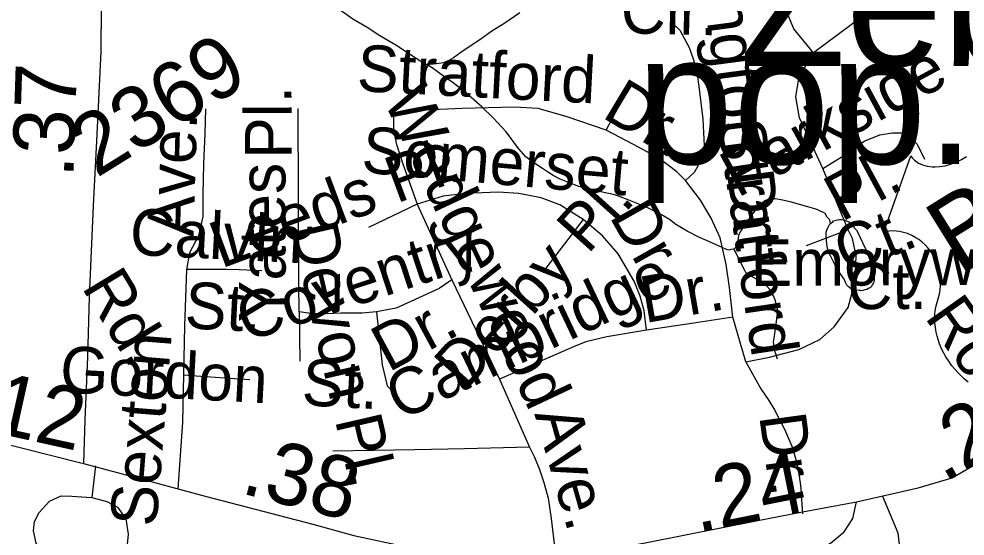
# Model space of a CAD drawing. Extents: x 2001466 to 31450019, y -30647475 to 847247.
# Drawn here: x 2197224 to 2201083, y 754237 to 756346 of the extents above; entities that cross this region are included whole.
import ezdxf

# ---------------------------------------------------------------- set-up
doc = ezdxf.new("R2010")
doc.units = 0
for name, color, linetype in [('Exist Civil Demographics City Label', 7, 'Continuous'), ('Exist Hydrographic Misc Water Feature', 7, 'Continuous'), ('Exist Road Non-System Type 51', 7, 'Continuous'), ('Exist Road Non-System Type 51 Label', 7, 'Continuous'), ('Exist Road Primary NC Attributed', 7, 'Continuous'), ('Exist Road Primary NC Service Mileage Hundredths English Label', 7, 'Continuous'), ('Exist Road Primary US Attributed', 7, 'Continuous'), ('Exist Road Primary US Mileage Hundredths English Label', 7, 'Continuous'), ('Exist Road Primary US Shield CELL', 7, 'Continuous'), ('Exist Road Primary US Shield Number Label', 7, 'Continuous'), ('Exist Road Secondary Mileage Hundredths English Label', 7, 'Continuous'), ('Exist Road Secondary Type 51 Attributed', 7, 'Continuous'), ('Exist Road Secondary Type 51 Label', 7, 'Continuous'), ('Exist Road Secondary Type 51 Number Label', 7, 'Continuous')]:
    doc.layers.add(name, color=color, linetype=linetype)

msp = doc.modelspace()

# ---------------------------------------------------------------- linework, layer by layer
at = {"layer": 'Exist Hydrographic Misc Water Feature'}
for points in [[(2198888.9, 756158.5), (2198866.6, 756170.4), (2198816.8, 756202.2), (2198760.6, 756239.6), (2198696.2, 756277.2), (2198644.1, 756311.1), (2198585.9, 756344.6), (2198523.9, 756388.1)], [(2199267.3, 756371.1), (2199205.9, 756328.9), (2199152, 756296.4), (2199107.9, 756264.1), (2199068.4, 756238.1), (2199026.5, 756209.5), (2198996.6, 756187.3), (2198977.1, 756177.2), (2198955, 756167.2), (2198927.1, 756162.9), (2198888.9, 756158.5)], [(2200139.5, 755407.7), (2200127.7, 755405.5), (2200119.7, 755403.4), (2200109.4, 755405.4), (2200091.6, 755413.4), (2200049.5, 755433.1), (2199997.2, 755456.4), (2199948.8, 755480.4), (2199902.9, 755508), (2199876.9, 755527.7), (2199844.9, 755547.6), (2199794.9, 755573), (2199752.6, 755590.7), (2199698.5, 755612.3), (2199654.4, 755628.3), (2199610.1, 755637.8), (2199562.3, 755649.5), (2199508, 755663), (2199466, 755678.6), (2199431.9, 755692.7), (2199402.2, 755708.2), (2199383.7, 755720.3), (2199359.5, 755736.1), (2199327.5, 755756), (2199291.5, 755783.7), (2199260.9, 755817.5), (2199210.7, 755885.2), (2199158.6, 755942.5), (2199112.2, 755988.1), (2199045.8, 756045.9), (2198995.4, 756085.6), (2198955.4, 756113.2), (2198909, 756146.9), (2198888.9, 756158.5)], [(2200534.7, 755512.3), (2200530.8, 755526.3), (2200520.3, 755538), (2200512.5, 755552.2), (2200502.5, 755558.2), (2200492.4, 755562.1), (2200482.4, 755567.7), (2200470.3, 755572), (2200442.2, 755579.5), (2200370.2, 755600.9), (2200338, 755606.9), (2200310.1, 755612.8), (2200296, 755612.5), (2200286.4, 755610.3), (2200276.3, 755608.6), (2200266.7, 755604.4), (2200256.4, 755596.2), (2200244.5, 755586.2), (2200230.8, 755570), (2200214.6, 755550.1), (2200200.7, 755529.9), (2200179.1, 755499.9), (2200165.2, 755477.7), (2200159.4, 755463.5), (2200157.6, 755451.7), (2200155.3, 755433.8), (2200153.9, 755421.8), (2200147.5, 755415.4), (2200143.6, 755411.6), (2200139.5, 755407.7)], [(2200534.7, 755512.3), (2200543.1, 755518.4), (2200546.6, 755522.3), (2200552.5, 755524.2), (2200562.6, 755526.3), (2200570.6, 755528.4), (2200578.8, 755528.4), (2200588.6, 755526.5), (2200598.5, 755522.6), (2200610.6, 755518.7), (2200620.8, 755508.7), (2200627.2, 755502.8), (2200632.7, 755493.1), (2200640.7, 755485), (2200645, 755475), (2200665.1, 755435), (2200679.4, 755403.3), (2200695.9, 755359.4), (2200701.8, 755341.4), (2200710.4, 755321.5), (2200711.8, 755307.5), (2200712.3, 755299.7), (2200712.5, 755287.5), (2200712.3, 755279.4), (2200710.4, 755273.6), (2200708.2, 755267.5), (2200704.7, 755261.5), (2200700.8, 755255.6), (2200696.7, 755251.4), (2200688.7, 755247.3), (2200682.5, 755243.4), (2200674.5, 755241.3), (2200666.5, 755239.3), (2200658.5, 755237.3), (2200652.6, 755239.4), (2200640.5, 755239.2), (2200634.5, 755240.9), (2200628.6, 755241), (2200624.7, 755242.8), (2200618.5, 755244.9), (2200612.4, 755249.1), (2200606.7, 755254.8), (2200600.9, 755261), (2200596.2, 755269), (2200590.5, 755284.8), (2200573.8, 755308.4), (2200551.9, 755344.6), (2200533.7, 755380.2), (2200527.5, 755392.1), (2200523.4, 755406.1), (2200519.1, 755426.2), (2200517.3, 755446), (2200517, 755462.3), (2200516.8, 755476.1), (2200519.1, 755484.3), (2200522.8, 755494.3), (2200526.7, 755502.2), (2200530.6, 755508.1), (2200534.7, 755512.3)], [(2200318.6, 754958.8), (2200310.8, 754980.7), (2200306.5, 754991.1), (2200304.2, 755000.7), (2200302.2, 755008.7), (2200302.6, 755020.9), (2200302.2, 755029), (2200304.4, 755044.9), (2200315.9, 755121.1), (2200317.1, 755137.1), (2200319.4, 755153), (2200316.9, 755168.8), (2200312.8, 755184.8), (2200309.3, 755196.7), (2200301.1, 755216.6), (2200292.9, 755230.8), (2200286.8, 755242.7), (2200276.3, 755254.4), (2200264.8, 755266.3), (2200244.7, 755278.3), (2200208.4, 755298), (2200200.7, 755302), (2200196.1, 755305.9), (2200190.4, 755310), (2200186.3, 755317.9), (2200172.4, 755344), (2200160.1, 755369.7), (2200149.8, 755389.6), (2200145.9, 755399.5), (2200139.5, 755407.7)]]:
    msp.add_lwpolyline(points, dxfattribs=at)
at = {"layer": 'Exist Road Non-System Type 51'}
for p, q in [((2198364.7, 755264.3), (2198363.1, 755980.4)), ((2198847.9, 755591), (2198649.8, 755495.7)), ((2198847.9, 755591), (2198989.5, 755282.2)), ((2199525.8, 755527.7), (2199358.8, 755312.6)), ((2198366.4, 755152.3), (2198364.7, 755264.3)), ((2198989.5, 755282.2), (2199184.3, 754877.2)), ((2198366.4, 755152.3), (2198370.1, 754951.1)), ((2200189, 754947.1), (2200135.3, 755130.3)), ((2199184.3, 754877.2), (2199306.8, 754599.1)), ((2197535.6, 754523.5), (2197521, 754393.8))]:
    msp.add_line(p, q, dxfattribs=at)
for points in [[(2200465.1, 756207.4), (2200384.5, 756305.3), (2200352.8, 756380.8), (2200344.2, 756478.7), (2200349.9, 756605.4)], [(2200746.3, 756408.7), (2200666.6, 756357.7), (2200465.1, 756207.4)], [(2199902, 756318.6), (2199919.6, 756300.2), (2199958.2, 756229.4), (2199973.5, 756183.3), (2199988.6, 756130.1), (2199998.8, 756059.3), (2200013.9, 755937.8), (2200019, 755828.4), (2200006.3, 755770.2), (2199978.5, 755720.1), (2199943.1, 755687.2)], [(2200502.6, 755736.8), (2200407.5, 755942.3), (2200393.1, 756028.8), (2200404.6, 756103.7), (2200442, 756169.9), (2200465.1, 756207.4)], [(2200839, 755881.1), (2200864.3, 756002.6), (2200851.7, 756055.7)], [(2197984.5, 755979.7), (2197981.5, 755879.4), (2197976.8, 755755.9), (2197973.7, 755629.3), (2197973.7, 755539.8), (2197956.1, 755461.1), (2197919.8, 755391.8), (2197906.5, 755324.1)], [(2199943.1, 755687.2), (2199907.7, 755722.6), (2199834.3, 755778.3), (2199730.6, 755834), (2199619.3, 755892.2), (2199460.6, 755947.5), (2199341.1, 755980.8), (2199245, 755985.9), (2199032.1, 755980.4), (2198880.5, 755973.8), (2198784.9, 755970.5), (2198752, 755954.1), (2198751.9, 755912.3), (2198751.5, 755890.3), (2198764.3, 755834), (2198788.8, 755759.5), (2198847.9, 755591)], [(2199619.3, 755892.2), (2199682.6, 756013.7)], [(2200502.6, 755736.8), (2200606.3, 755800.1), (2200672.1, 755848.2), (2200735.3, 755873.5), (2200785.9, 755881.1), (2200839, 755881.1)], [(2200839, 755881.1), (2200887.1, 755835.5), (2200917.4, 755774.8)], [(2200189, 754947.1), (2200285.1, 754967.3), (2200404.6, 754998.1), (2200491, 755038.5), (2200548.5, 755090.3), (2200606.3, 755169.8), (2200634.1, 755276.1), (2200639.2, 755379.9), (2200624, 755451.3), (2200606.3, 755486.7), (2200502.6, 755736.8)], [(2200135.3, 755130.3), (2200131.7, 755166.1), (2200122.4, 755250.8), (2200108.6, 755344.8), (2200084.2, 755453), (2200047.9, 755533.7), (2200003.4, 755606.6), (2199943.1, 755687.2)], [(2199525.8, 755527.7), (2199429.6, 755588.5), (2199353.8, 755616.3), (2199262.7, 755634), (2199179.2, 755639.1), (2199045.2, 755634), (2198954.1, 755623.9), (2198847.9, 755591)], [(2199783.8, 755077.2), (2199773.6, 755156.1), (2199757.2, 755215.4), (2199733.2, 755277.2), (2199667.4, 755388.5), (2199604.2, 755461.9), (2199525.8, 755527.7)], [(2200606.3, 755486.7), (2200434.3, 755420.4)], [(2197906.5, 755324.1), (2197899.3, 755093.9), (2197895.1, 754894.6)], [(2198214.4, 755318.5), (2198121.8, 755323.1), (2198070.9, 755324.6), (2197906.5, 755324.1)], [(2198989.5, 755282.2), (2198937.9, 755247.3), (2198872.1, 755216.9), (2198821.6, 755194.1), (2198762.6, 755166.2), (2198682.4, 755151.1)], [(2198682.4, 755151.1), (2198624.3, 755146), (2198538.3, 755146), (2198475, 755143.5), (2198424.4, 755143.5), (2198366.4, 755152.3)], [(2198682.4, 755151.1), (2198705.9, 754935.1), (2198725.6, 754849.4), (2198775.1, 754800)], [(2200135.3, 755130.3), (2199976, 755105), (2199783.8, 755077.2)], [(2199783.8, 755077.2), (2199621.9, 755049.3), (2199535.9, 755029.1), (2199485.3, 755008.9), (2199184.3, 754877.2)], [(2200189, 754947.1), (2200249.7, 754838.3), (2200282.6, 754790.2), (2200305.8, 754752.6), (2200346.1, 754673.8), (2200376.7, 754603.2), (2200393.5, 754544.8), (2200406.2, 754482.6), (2200413.2, 754432.4), (2200416.2, 754386.4), (2200420, 754328)], [(2197895.1, 754894.6), (2197890.4, 754701.7), (2197872, 754429.5)], [(2197895.1, 754894.6), (2197946, 754890), (2198024.6, 754885.4), (2198165, 754876.1)], [(2199306.8, 754599.1), (2199040.7, 754592.6), (2198838.7, 754588.7), (2198504.7, 754583.6)], [(2199306.8, 754599.1), (2199326.9, 754559.3), (2199347.2, 754508.7), (2199364.9, 754455.5), (2199382.6, 754392.3), (2199395.2, 754308.7), (2199412.1, 754159.5)], [(2197558.1, 754054.8), (2197485.2, 754110.9), (2197440.2, 754120.8), (2197385.5, 754125), (2197343.4, 754133.4), (2197316.8, 754168.5), (2197293.7, 754208.1), (2197283.1, 754259.2), (2197287.3, 754297.1), (2197305.5, 754333.7), (2197347.6, 754380), (2197395.3, 754401.1), (2197438.8, 754399.7), (2197521, 754393.8)], [(2200746.1, 754400.5), (2200808.4, 754250.9), (2200816.4, 754178.7), (2200810.4, 754090.4), (2200692.1, 754024.2), (2200690.1, 753996.1), (2200774.3, 753849.7), (2200816.4, 753781.5), (2200836.4, 753741.3)], [(2197521, 754393.8), (2197582, 754378.6), (2197625.5, 754354.7), (2197659.2, 754307), (2197669.4, 754244.3), (2197664.8, 754203.1), (2197638.1, 754154.5), (2197582, 754113.8), (2197558.1, 754054.8)]]:
    msp.add_lwpolyline(points, dxfattribs=at)
at = {"layer": 'Exist Road Primary NC Attributed'}
for points in [[(2193296.5, 754751.1), (2193546.6, 754764.7), (2194090.2, 754780.5), (2194418.8, 754799.3), (2195084.8, 754822.3), (2195362.1, 754830.7), (2195577.1, 754829.7), (2195823, 754820.2), (2196029.2, 754805.6), (2196336.3, 754766.8), (2196555, 754737.5), (2196839.1, 754689.4), (2197093.3, 754632.8), (2197487.3, 754533.3)], [(2197487.3, 754533.3), (2197747.3, 754463.2), (2197983.8, 754399.3), (2198422.8, 754286.2), (2198589.2, 754240.1), (2198760.8, 754202.4), (2198909.9, 754182.5), (2199128.6, 754164.7), (2199412.1, 754159.5)], [(2199412.1, 754159.5), (2199617.7, 754178.4), (2199798.8, 754214), (2200231.5, 754298.8), (2200419.3, 754336.5), (2200640.6, 754376.3)]]:
    msp.add_lwpolyline(points, dxfattribs=at)
at = {"layer": 'Exist Road Primary US Attributed'}
for points in [[(2200640.6, 754376.3), (2200891.7, 754433.9), (2201030.4, 754474.7), (2201237.6, 754595.1), (2201616.9, 754810.8), (2201883.7, 754954.3)], [(2199494.3, 753172.1), (2199628.2, 753335.4), (2199864.7, 753616.1), (2200077.1, 753848.5), (2200232, 754011.9), (2200347.1, 754097.7), (2200533.9, 754208.7), (2200590.4, 754253.8), (2200625.9, 754308.2), (2200640.6, 754376.3)]]:
    msp.add_lwpolyline(points, dxfattribs=at)
at = {"layer": 'Exist Road Primary US Shield CELL'}
msp.add_lwpolyline([(2201095.5, 754865.1), (2201079.6, 754878.5), (2201070.1, 754887.4), (2201054.3, 754903.5), (2201043.5, 754915.3), (2201029.7, 754931.9), (2201016.4, 754950.3), (2201005.1, 754967.8), (2200996.4, 754982.8), (2200987.4, 755001), (2200979, 755021), (2200972.7, 755038.8), (2200968.9, 755052), (2200965, 755068.5), (2200961.8, 755087.4), (2200960, 755106.4), (2200959.4, 755122.7), (2200960, 755141), (2200961.7, 755157.2), (2200965.3, 755176.3), (2200970, 755194.6), (2200975.2, 755209.9), (2200980.2, 755230.1), (2200982.1, 755241.7), (2200983.5, 755257.1), (2200983.8, 755270.7), (2200983.4, 755282.5), (2200982.1, 755299.4), (2200980.2, 755311.4), (2200976, 755329.3), (2200972.1, 755341.2), (2200966.4, 755356.1), (2200960.3, 755369.6), (2200951.2, 755385.6), (2200942.8, 755398.3), (2200931.7, 755412.3), (2200919.9, 755425), (2200908.6, 755435.5), (2200894.2, 755446.6), (2200882.6, 755454.1), (2200865.3, 755463.2), (2200847.8, 755470.7), (2200831.4, 755475.5), (2200815.7, 755479.2), (2200801.9, 755480.6), (2200789.2, 755481.4), (2200773.9, 755481.2), (2200759.9, 755479.9), (2200751.5, 755478.4), (2200861.5, 755788.3), (2200867.7, 755779.6), (2200876.5, 755770.2), (2200881.7, 755765.7), (2200893.3, 755758.3), (2200909.3, 755750.9), (2200928.5, 755745.9), (2200948.2, 755743.3), (2200960.5, 755743), (2200980.4, 755744.3), (2201001.7, 755747.7), (2201023.9, 755754.1), (2201045.5, 755762.1), (2201068, 755772.9), (2201089, 755785.5)], dxfattribs=at)
at = {"layer": 'Exist Road Secondary Type 51 Attributed'}
msp.add_lwpolyline([(2196663.2, 759283.4), (2196701.2, 759281.5), (2197148.5, 759267.9), (2197264.7, 759260.6), (2197351.5, 759213.5), (2197442.6, 759133.9), (2197504.3, 759039.6), (2197523.7, 758965.3), (2197536.2, 758853.3), (2197560.8, 758498.3), (2197577, 758131.8), (2197584.4, 757936), (2197585.9, 757595.7), (2197578.6, 757259.5), (2197563.4, 757036.5), (2197560.8, 756586.2), (2197557.2, 756213.4), (2197539.9, 755848), (2197525.8, 755585.2), (2197510.1, 755212.4), (2197502.7, 754967.4), (2197491.8, 754710.8), (2197487.3, 754533.3)], dxfattribs=at)

# ---------------------------------------------------------------- texts
at = {"layer": 'Exist Civil Demographics City Label'}
for s, p in [('Zebulon', (2200163.4, 756154.5)), ('pop. 5,444', (2199743.2, 755754.9))]:
    msp.add_text(s, height=530, dxfattribs=at).set_placement(p)
at = {"layer": 'Exist Road Non-System Type 51 Label'}
for s, rotation, p in [('Wellington Dr.', 277.4967, (2199947.1, 756966.3)), ('Cir.', 358.7261, (2199677.2, 756288)), ('Stratford', 356.9983, (2198599.6, 756052.4)), ('Parkside', 28.4691, (2200155.2, 755614.7)), ('Wedgewood', 295.153, (2198708, 756017.8)), ('Dr.', 329.021, (2199597, 755947.4)), ('Pl.', 90.1256, (2198336, 755776.1)), ('Ave.', 88.3357, (2197935.8, 755455.9)), ('Somerset', 355.0103, (2198617, 755720.7)), ('Stratford', 278.3875, (2200072.7, 755925.6)), ('Leeds Pl.', 20.3635, (2198048.4, 755327.3)), ('Pl.', 28.4691, (2200579, 755516.4)), ('Yates', 90.1256, (2198311.9, 755109.7)), ('Derby Pl.', 48.1096, (2199044.6, 754826.3)), ('Dr.', 299.4626, (2199629.8, 755542)), ('Calvin', 357.124, (2197672.5, 755385.2)), ('Devon Pl.', 282.9881, (2198331, 755495.8)), ('Ct.', 22.2254, (2200598.5, 755301.4)), ('Coventry', 18.1997, (2198150.4, 755028)), ('Emorywood', 0.2254, (2200209, 755257.1)), ('Cambridge', 25.3896, (2198779.1, 754705.7)), ('Ct.', 0.2254, (2200603.5, 755162.2)), ('Dr.', 9.8722, (2199776.5, 755105.2)), (' St.', 357.124, (2197827, 755088.6)), ('Rotary', 305.3033, (2200915.4, 755130.1)), ('Dr.', 28.3156, (2198731.2, 754903.2)), ('Sexton', 85.4233, (2197784.1, 754272.1)), ('Gordon  St.', 356.9318, (2197387.5, 754824.1)), ('Ave.', 285.9278, (2199325.8, 754735.9)), ('Dr.', 277.8092, (2200242.9, 754727.8))]:
    msp.add_text(s, height=190, rotation=rotation, dxfattribs=at).set_placement(p)
at = {"layer": 'Exist Road Primary NC Service Mileage Hundredths English Label'}
for s, rotation, p in [('.12', 347.5146, (2197007.5, 754684.8)), ('.38', 345.6458, (2198122.7, 754413.3)), ('.24', 11.3483, (2199990.9, 754250.5))]:
    msp.add_text(s, height=250, rotation=rotation, dxfattribs=at).set_placement(p)
at = {"layer": 'Exist Road Primary US Mileage Hundredths English Label'}
msp.add_text('.26', height=250, rotation=30.166, dxfattribs=at).set_placement((2200995.5, 754454.4))
at = {"layer": 'Exist Road Primary US Shield Number Label'}
msp.add_text('BUS', height=310, rotation=31.918, dxfattribs=at).set_placement((2201059.2, 755295.7))
at = {"layer": 'Exist Road Secondary Mileage Hundredths English Label'}
msp.add_text('.37', height=250, rotation=88.1267, dxfattribs=at).set_placement((2197445.4, 755696.5))
at = {"layer": 'Exist Road Secondary Type 51 Label'}
msp.add_text('Rd.', height=190, rotation=301.2076, dxfattribs=at).set_placement((2197477.1, 755252.6))
at = {"layer": 'Exist Road Secondary Type 51 Number Label'}
msp.add_text('2369', height=250, rotation=31.918, dxfattribs=at).set_placement((2197539.8, 755695.9))

doc.saveas('drawing.dxf')
